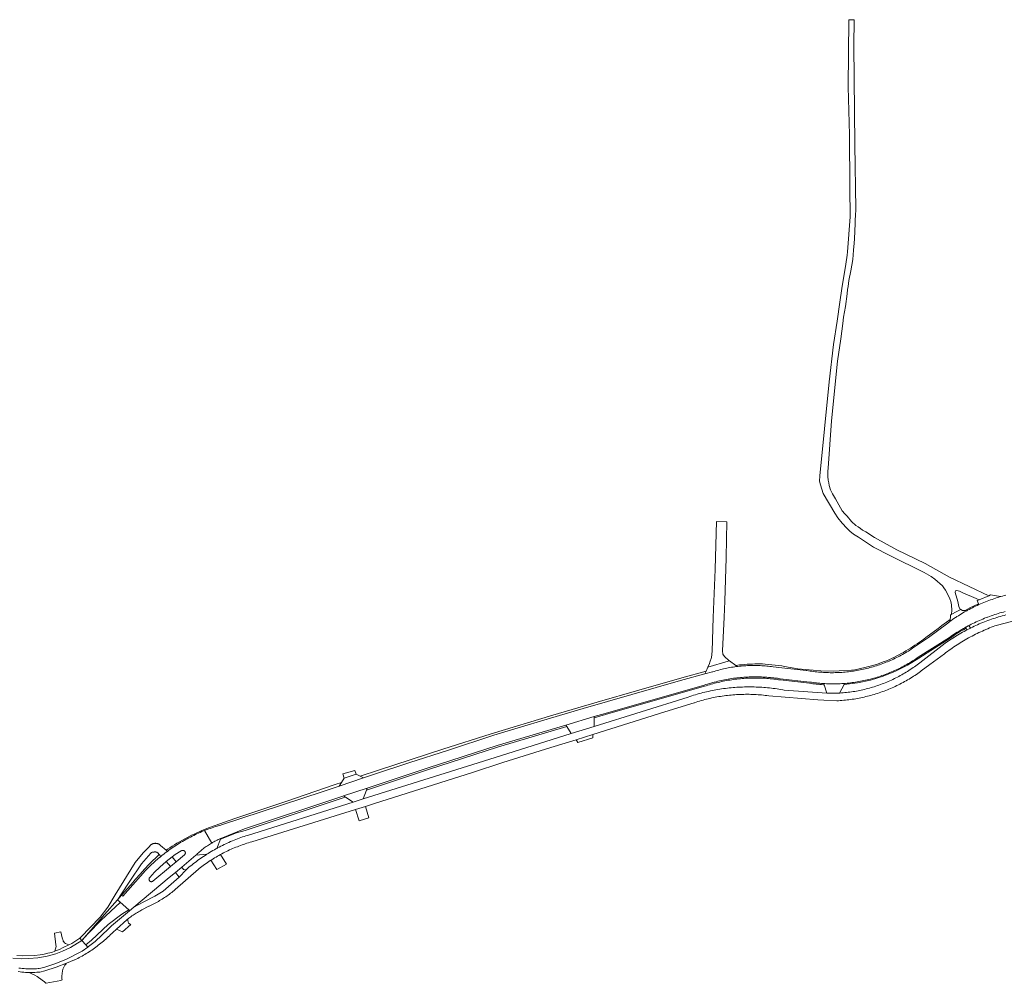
# Model space of a CAD drawing. Extents: x 146402 to 164798, y 455483 to 464134.
# Tile 540 of 575: x 163585 to 163992, y 458849 to 459247. Entities that reach past the tile are written whole.
import ezdxf

# ---------------------------------------------------------------- set-up
doc = ezdxf.new("R2010")
doc.units = 0
doc.header["$LTSCALE"] = 0.2
for name, color, linetype, lineweight in [('B-XX-VH-VERHARDING_ASFALT-GV', 252, 'CONTINUOUS', 18), ('B-XX-VH-VERHARDING_BETON-GV', 252, 'CONTINUOUS', 18), ('B-XX-VH-VERHARDING_BETONSTRAATSTEEN-GV', 252, 'CONTINUOUS', 18), ('B-XX-VH-VERHARDING_FUNDERING_ZAND-GV', 252, 'CONTINUOUS', 18), ('B-XX-VH-VERHARDING_GRASBETONSTEEN-GV', 252, 'CONTINUOUS', 18), ('B-XX-VH-VERHARDING_PUIN-GV', 252, 'CONTINUOUS', 18)]:
    doc.layers.add(name, color=color, linetype=linetype, lineweight=lineweight)

msp = doc.modelspace()

# ---------------------------------------------------------------- linework, layer by layer
at = {"layer": 'B-XX-VH-VERHARDING_ASFALT-GV'}
for points in [[(163993.095, 459009.101), (163992.378, 459008.913), (163991.662, 459008.718), (163990.949, 459008.515), (163990.927, 459008.508), (163990.239, 459008.304), (163989.53, 459008.085), (163988.824, 459007.859), (163988.12, 459007.625), (163987.419, 459007.384), (163986.721, 459007.135), (163986.025, 459006.879), (163985.332, 459006.615), (163984.642, 459006.343), (163983.955, 459006.065), (163983.272, 459005.778), (163982.591, 459005.485), (163981.918, 459005.186), (163981.913, 459005.184), (163981.239, 459004.876), (163980.568, 459004.56), (163979.9, 459004.238), (163979.236, 459003.908), (163978.576, 459003.571), (163977.919, 459003.227), (163977.266, 459002.876), (163976.903, 459002.676), (163976.617, 459002.517), (163975.972, 459002.152), (163975.33, 459001.78), (163974.693, 459001.401), (163974.06, 459001.015), (163973.431, 459000.623), (163972.807, 459000.223), (163972.466, 459000), (163972.186, 458999.817), (163971.571, 458999.404), (163970.959, 458998.985), (163970.352, 458998.559), (163969.903, 458998.237), (163969.75, 458998.126), (163969.153, 458997.687), (163969.033, 458997.598), (163961.035, 458991.605), (163954.532, 458987.128), (163953.951, 458986.747), (163953.365, 458986.373), (163952.775, 458986.005), (163952.181, 458985.644), (163951.582, 458985.291), (163950.98, 458984.944), (163950.374, 458984.604), (163949.764, 458984.271), (163949.15, 458983.945), (163948.532, 458983.626), (163947.911, 458983.314), (163947.286, 458983.01), (163946.658, 458982.712), (163946.026, 458982.422), (163945.391, 458982.139), (163944.753, 458981.864), (163944.112, 458981.596), (163943.467, 458981.335), (163942.82, 458981.082), (163942.17, 458980.836), (163941.517, 458980.598), (163940.861, 458980.367), (163940.203, 458980.144), (163939.542, 458979.928), (163938.879, 458979.72), (163938.213, 458979.52), (163937.545, 458979.327), (163936.875, 458979.142), (163936.203, 458978.965), (163935.529, 458978.795), (163934.853, 458978.633), (163934.175, 458978.479), (163933.496, 458978.333), (163932.814, 458978.195), (163932.132, 458978.065), (163931.448, 458977.942), (163930.762, 458977.827), (163930.075, 458977.72), (163929.387, 458977.622), (163928.698, 458977.53), (163928.008, 458977.447), (163927.317, 458977.372), (163926.625, 458977.305), (163925.932, 458977.246), (163925.239, 458977.195), (163924.545, 458977.152), (163923.851, 458977.116), (163923.157, 458977.089), (163922.462, 458977.07), (163921.767, 458977.059), (163921.072, 458977.055), (163920.377, 458977.06), (163919.682, 458977.073), (163918.987, 458977.094), (163918.292, 458977.122), (163917.598, 458977.159), (163916.905, 458977.204), (163916.211, 458977.256), (163915.519, 458977.317), (163914.827, 458977.386), (163914.136, 458977.462), (163913.446, 458977.547), (163912.758, 458977.639), (163912.07, 458977.74), (163911.383, 458977.848), (163910.698, 458977.964), (163910.502, 458977.999), (163900.462, 458979.022), (163896.792, 458979.451), (163896.134, 458979.544), (163895.474, 458979.63), (163894.814, 458979.707), (163894.153, 458979.777), (163893.491, 458979.838), (163892.828, 458979.892), (163892.165, 458979.938), (163891.501, 458979.975), (163890.836, 458980.005), (163890.172, 458980.027), (163889.507, 458980.04), (163888.842, 458980.046), (163888.177, 458980.044), (163887.512, 458980.033), (163886.848, 458980.015), (163886.183, 458979.989), (163885.519, 458979.954), (163884.856, 458979.912), (163884.193, 458979.862), (163883.53, 458979.804), (163882.869, 458979.737), (163882.208, 458979.663), (163881.924, 458979.628), (163881.548, 458979.581), (163880.889, 458979.491), (163880.232, 458979.393), (163879.575, 458979.287), (163878.92, 458979.174), (163878.267, 458979.052), (163877.614, 458978.922), (163876.964, 458978.785), (163876.315, 458978.64), (163875.668, 458978.487), (163875.023, 458978.326), (163874.379, 458978.158), (163873.738, 458977.982), (163873.099, 458977.798), (163872.463, 458977.606), (163871.828, 458977.407), (163871.785, 458977.393), (163868.544, 458976.524), (163858.459, 458973.822), (163818.228, 458962.237), (163804.677, 458958.279), (163789.939, 458953.814), (163781.284, 458951.204), (163762.029, 458944.939), (163746.551, 458939.924), (163731.001, 458934.799), (163727.39, 458933.586), (163717.223, 458930.169), (163710.287, 458927.838), (163668.54, 458914.148), (163668.27, 458914.07), (163667.551, 458913.858), (163666.834, 458913.637), (163666.119, 458913.409), (163665.407, 458913.174), (163664.698, 458912.931), (163663.991, 458912.68), (163663.286, 458912.422), (163662.585, 458912.156), (163661.886, 458911.883), (163661.528, 458911.738), (163664.541, 458906.617), (163664.905, 458906.829), (163665.354, 458907.082), (163665.808, 458907.327), (163666.265, 458907.565), (163666.726, 458907.796), (163667.19, 458908.02), (163667.658, 458908.237), (163668.129, 458908.446), (163668.263, 458908.5), (163678.06, 458912.474), (163718.749, 458925.976), (163719.106, 458926.094), (163728.884, 458929.327), (163754.047, 458937.648), (163782.578, 458946.896), (163811.033, 458955.373), (163822.797, 458958.878), (163827.271, 458960.211), (163868.266, 458971.899), (163868.96, 458972.127), (163869.657, 458972.348), (163870.356, 458972.56), (163871.058, 458972.766), (163871.761, 458972.963), (163872.467, 458973.153), (163873.175, 458973.335), (163873.885, 458973.509), (163874.596, 458973.676), (163875.31, 458973.834), (163876.025, 458973.985), (163876.741, 458974.128), (163877.459, 458974.263), (163878.179, 458974.391), (163878.9, 458974.51), (163879.622, 458974.622), (163880.346, 458974.725), (163881.07, 458974.821), (163881.796, 458974.909), (163882.522, 458974.988), (163883.249, 458975.06), (163883.977, 458975.124), (163884.706, 458975.18), (163885.435, 458975.228), (163886.165, 458975.268), (163886.895, 458975.3), (163887.626, 458975.324), (163888.356, 458975.34), (163889.087, 458975.348), (163889.818, 458975.348), (163890.549, 458975.34), (163891.279, 458975.324), (163892.01, 458975.3), (163892.74, 458975.268), (163893.47, 458975.228), (163894.199, 458975.18), (163894.927, 458975.124), (163895.655, 458975.06), (163896.383, 458974.988), (163897.109, 458974.908), (163897.835, 458974.82), (163898.559, 458974.724), (163899.118, 458974.645), (163899.718, 458974.571), (163911.937, 458973.191), (163912.634, 458973.085), (163913.332, 458972.988), (163914.031, 458972.898), (163914.731, 458972.816), (163915.432, 458972.742), (163916.134, 458972.677), (163916.836, 458972.619), (163917.539, 458972.569), (163917.734, 458972.556), (163918.243, 458972.527), (163918.947, 458972.493), (163919.651, 458972.467), (163920.356, 458972.449), (163921.061, 458972.439), (163921.766, 458972.437), (163922.47, 458972.443), (163923.175, 458972.457), (163923.88, 458972.479), (163924.584, 458972.509), (163925.288, 458972.547), (163925.991, 458972.593), (163926.471, 458972.629), (163926.694, 458972.647), (163927.396, 458972.709), (163928.097, 458972.778), (163928.798, 458972.856), (163929.497, 458972.942), (163930.196, 458973.036), (163930.894, 458973.138), (163931.59, 458973.247), (163932.285, 458973.365), (163932.979, 458973.49), (163933.671, 458973.623), (163934.361, 458973.764), (163935.05, 458973.913), (163935.737, 458974.07), (163936.423, 458974.234), (163937.106, 458974.407), (163937.788, 458974.587), (163938.467, 458974.774), (163939.144, 458974.97), (163939.819, 458975.173), (163940.492, 458975.383), (163941.162, 458975.602), (163941.83, 458975.828), (163942.495, 458976.061), (163943.157, 458976.302), (163943.817, 458976.551), (163944.473, 458976.807), (163945.127, 458977.07), (163945.778, 458977.341), (163946.426, 458977.62), (163947.07, 458977.905), (163947.711, 458978.198), (163948.349, 458978.498), (163948.983, 458978.805), (163949.614, 458979.12), (163950.241, 458979.442), (163950.865, 458979.77), (163951.484, 458980.106), (163952.1, 458980.449), (163952.712, 458980.799), (163953.32, 458981.155), (163953.924, 458981.519), (163954.524, 458981.889), (163955.119, 458982.267), (163955.71, 458982.65), (163956.297, 458983.041), (163956.838, 458983.41), (163969.817, 458991.671), (163970.431, 458992.1), (163971.05, 458992.523), (163971.673, 458992.94), (163972.301, 458993.35), (163972.933, 458993.752), (163973.569, 458994.149), (163974.209, 458994.538), (163974.854, 458994.92), (163975.503, 458995.296), (163976.155, 458995.665), (163976.45, 458995.828), (163976.812, 458996.026), (163977.472, 458996.381), (163977.812, 458996.56), (163978.136, 458996.729), (163978.804, 458997.069), (163979.475, 458997.402), (163980.15, 458997.728), (163980.828, 458998.047), (163981.51, 458998.359), (163982.195, 458998.663), (163982.883, 458998.96), (163983.574, 458999.25), (163984.268, 458999.532), (163984.966, 458999.807), (163985.471, 459000), (163985.666, 459000.075), (163986.369, 459000.334), (163987.075, 459000.587), (163987.783, 459000.832), (163988.494, 459001.069), (163989.207, 459001.299), (163989.923, 459001.521), (163990.641, 459001.735), (163991.362, 459001.942), (163992.084, 459002.141), (163992.809, 459002.332)], [(163584.459, 458853.434), (163585.221, 458853.331), (163585.984, 458853.245), (163586.75, 458853.175), (163587.516, 458853.122), (163588.284, 458853.085), (163588.944, 458853.068), (163589.052, 458853.066), (163589.82, 458853.063), (163590.589, 458853.076), (163591.356, 458853.107), (163592.123, 458853.154), (163592.885, 458853.217), (163593.372, 458853.266), (163595.441, 458853.74), (163600.143, 458855.24), (163604.5, 458856.877), (163607.824, 458858.289), (163607.907, 458858.329), (163608.51, 458858.627), (163609.11, 458858.931), (163609.706, 458859.243), (163610.298, 458859.562), (163610.887, 458859.887), (163611.471, 458860.22), (163612.052, 458860.56), (163612.628, 458860.906), (163613.2, 458861.26), (163613.768, 458861.62), (163614.332, 458861.987), (163614.891, 458862.36), (163615.446, 458862.74), (163615.996, 458863.127), (163616.542, 458863.521), (163617.083, 458863.92), (163617.619, 458864.326), (163618.15, 458864.739), (163618.676, 458865.158), (163619.198, 458865.583), (163619.714, 458866.014), (163620.225, 458866.451), (163620.73, 458866.894), (163621.231, 458867.344), (163621.726, 458867.799), (163622.216, 458868.26), (163622.7, 458868.727), (163623.178, 458869.2), (163623.651, 458869.678), (163625.186, 458871.056), (163629.386, 458874.824), (163629.711, 458875.088), (163629.792, 458875.153), (163630.218, 458875.489), (163630.649, 458875.817), (163631.084, 458876.14), (163631.525, 458876.456), (163631.969, 458876.766), (163632.419, 458877.069), (163632.873, 458877.365), (163633.331, 458877.654), (163633.793, 458877.937), (163634.26, 458878.213), (163634.73, 458878.482), (163635.205, 458878.744), (163635.683, 458878.999), (163638.478, 458880.473), (163638.66, 458880.555), (163639.211, 458880.81), (163639.759, 458881.073), (163640.304, 458881.343), (163640.845, 458881.619), (163641.382, 458881.903), (163641.915, 458882.194), (163642.445, 458882.492), (163642.97, 458882.797), (163643.492, 458883.109), (163644.009, 458883.427), (163644.522, 458883.753), (163645.031, 458884.085), (163645.535, 458884.424), (163646.035, 458884.769), (163646.53, 458885.121), (163647.021, 458885.48), (163647.507, 458885.845), (163647.988, 458886.216), (163648.464, 458886.593), (163648.935, 458886.977), (163649.401, 458887.367), (163659.008, 458895.78), (163659.373, 458896.071), (163659.926, 458896.503), (163660.483, 458896.928), (163661.045, 458897.347), (163661.612, 458897.759), (163662.184, 458898.165), (163662.76, 458898.565), (163663.341, 458898.958), (163663.926, 458899.344), (163664.171, 458899.503), (163664.516, 458899.723), (163665.109, 458900.096), (163665.707, 458900.462), (163666.31, 458900.821), (163666.916, 458901.174), (163667.526, 458901.519), (163668.14, 458901.857), (163668.19, 458901.884), (163668.758, 458902.188), (163669.38, 458902.512), (163670.005, 458902.83), (163670.634, 458903.139), (163671.266, 458903.442), (163671.902, 458903.738), (163672.541, 458904.026), (163673.184, 458904.307), (163673.829, 458904.58), (163674.478, 458904.847), (163675.13, 458905.105), (163675.784, 458905.357), (163676.442, 458905.6), (163677.102, 458905.837), (163677.764, 458906.065), (163678.43, 458906.287), (163679.098, 458906.5), (163679.768, 458906.706), (163680.44, 458906.904), (163681.115, 458907.095), (163724.056, 458920.483), (163728.097, 458921.742), (163731.826, 458922.905), (163772.447, 458935.726), (163784.984, 458939.882), (163804.838, 458946.086), (163815.295, 458949.353), (163822.252, 458951.527), (163851.995, 458960.821), (163864.16, 458964.622), (163864.241, 458964.649), (163864.947, 458964.877), (163865.655, 458965.098), (163866.365, 458965.312), (163867.077, 458965.517), (163867.792, 458965.715), (163868.509, 458965.906), (163869.228, 458966.088), (163869.949, 458966.263), (163870.671, 458966.43), (163871.396, 458966.589), (163872.122, 458966.74), (163872.849, 458966.884), (163873.578, 458967.019), (163874.309, 458967.147), (163875.041, 458967.267), (163875.774, 458967.379), (163876.508, 458967.483), (163877.244, 458967.579), (163877.98, 458967.667), (163878.717, 458967.748), (163879.455, 458967.82), (163880.194, 458967.884), (163880.934, 458967.941), (163881.674, 458967.989), (163882.414, 458968.029), (163883.155, 458968.062), (163883.896, 458968.086), (163884.638, 458968.102), (163885.379, 458968.111), (163886.121, 458968.111), (163886.863, 458968.104), (163887.604, 458968.088), (163888.345, 458968.065), (163889.086, 458968.033), (163889.827, 458967.993), (163890.567, 458967.946), (163891.307, 458967.89), (163892.045, 458967.827), (163892.784, 458967.755), (163893.521, 458967.676), (163894.258, 458967.588), (163894.993, 458967.493), (163915.254, 458965.855), (163917.798, 458965.649), (163923.138, 458965.439), (163923.854, 458965.476), (163924.569, 458965.521), (163925.284, 458965.574), (163925.999, 458965.635), (163926.712, 458965.704), (163927.425, 458965.781), (163928.137, 458965.866), (163928.848, 458965.959), (163929.558, 458966.059), (163930.266, 458966.168), (163930.974, 458966.284), (163931.68, 458966.409), (163932.384, 458966.541), (163933.087, 458966.681), (163933.789, 458966.829), (163934.489, 458966.985), (163935.187, 458967.149), (163935.883, 458967.32), (163936.577, 458967.499), (163937.269, 458967.686), (163937.959, 458967.881), (163938.647, 458968.083), (163939.332, 458968.293), (163940.016, 458968.51), (163940.696, 458968.736), (163941.374, 458968.968), (163942.05, 458969.209), (163942.723, 458969.457), (163943.392, 458969.712), (163944.06, 458969.975), (163944.723, 458970.245), (163945.385, 458970.523), (163946.042, 458970.808), (163946.697, 458971.1), (163947.348, 458971.399), (163947.996, 458971.706), (163948.641, 458972.02), (163949.282, 458972.341), (163949.919, 458972.67), (163950.553, 458973.005), (163951.183, 458973.348), (163951.808, 458973.697), (163952.431, 458974.054), (163953.049, 458974.417), (163953.662, 458974.787), (163954.272, 458975.164), (163954.878, 458975.548), (163955.479, 458975.939), (163956.076, 458976.336), (163956.668, 458976.74), (163957.256, 458977.15), (163957.839, 458977.567), (163958.101, 458977.758), (163961.651, 458980.402), (163967.685, 458984.897), (163968.321, 458985.379), (163968.961, 458985.854), (163969.606, 458986.324), (163970.256, 458986.786), (163970.91, 458987.242), (163971.569, 458987.692), (163972.233, 458988.135), (163972.9, 458988.571), (163973.573, 458989), (163974.249, 458989.423), (163974.93, 458989.839), (163975.615, 458990.248), (163976.304, 458990.65), (163976.996, 458991.045), (163977.693, 458991.433), (163978.394, 458991.815), (163979.098, 458992.189), (163979.806, 458992.556), (163980.518, 458992.916), (163981.234, 458993.269), (163981.952, 458993.614), (163982.675, 458993.953), (163983.4, 458994.284), (163984.129, 458994.608), (163984.308, 458994.685), (163984.861, 458994.924), (163985.597, 458995.233), (163986.335, 458995.535), (163987.076, 458995.83), (163987.821, 458996.117), (163988.568, 458996.396), (163989.109, 458996.593), (163995.975, 458998.405)], [(163993.095, 459000.922), (163992.345, 459000.727), (163991.596, 459000.523), (163990.85, 459000.312), (163990.105, 459000.094), (163989.798, 459000), (163989.363, 458999.867), (163988.624, 458999.633), (163987.886, 458999.392), (163987.152, 458999.143), (163986.42, 458998.886), (163985.69, 458998.622), (163984.964, 458998.35), (163984.24, 458998.071), (163983.519, 458997.784), (163982.801, 458997.49), (163982.087, 458997.188), (163981.375, 458996.879), (163980.667, 458996.563), (163979.962, 458996.24), (163979.26, 458995.909), (163978.562, 458995.571), (163978.424, 458995.504), (163977.867, 458995.226), (163977.176, 458994.874), (163977.011, 458994.788), (163976.488, 458994.514), (163975.804, 458994.148), (163975.125, 458993.774), (163974.448, 458993.394), (163973.776, 458993.006), (163973.108, 458992.612), (163972.444, 458992.211), (163971.785, 458991.803), (163971.129, 458991.388), (163970.478, 458990.966), (163969.831, 458990.538), (163969.189, 458990.103), (163968.551, 458989.662), (163967.918, 458989.214), (163957.485, 458981.178), (163956.938, 458980.756), (163956.386, 458980.34), (163955.829, 458979.93), (163955.268, 458979.527), (163954.702, 458979.131), (163954.131, 458978.741), (163953.556, 458978.357), (163952.977, 458977.981), (163952.393, 458977.611), (163951.805, 458977.247), (163951.213, 458976.891), (163950.617, 458976.542), (163950.016, 458976.199), (163949.412, 458975.864), (163948.804, 458975.535), (163948.192, 458975.214), (163947.577, 458974.899), (163946.958, 458974.592), (163946.335, 458974.292), (163945.709, 458973.999), (163945.08, 458973.714), (163944.447, 458973.436), (163943.812, 458973.165), (163943.173, 458972.901), (163942.531, 458972.645), (163941.886, 458972.396), (163941.238, 458972.155), (163940.588, 458971.922), (163939.935, 458971.696), (163939.279, 458971.477), (163938.621, 458971.266), (163937.96, 458971.063), (163937.298, 458970.867), (163936.633, 458970.679), (163935.965, 458970.499), (163935.296, 458970.326), (163934.625, 458970.162), (163933.952, 458970.005), (163933.277, 458969.856), (163932.601, 458969.714), (163931.922, 458969.581), (163931.243, 458969.455), (163930.562, 458969.337), (163929.88, 458969.227), (163929.196, 458969.125), (163928.511, 458969.031), (163927.826, 458968.945), (163927.139, 458968.867), (163926.451, 458968.797), (163925.763, 458968.734), (163925.074, 458968.68), (163924.385, 458968.634), (163924.309, 458968.629), (163924.202, 458968.623), (163919.103, 458968.619), (163919.057, 458968.622), (163901.307, 458969.864), (163900.779, 458969.96), (163899.998, 458970.095), (163899.215, 458970.223), (163898.43, 458970.342), (163897.645, 458970.454), (163896.859, 458970.558), (163896.071, 458970.653), (163895.283, 458970.741), (163894.494, 458970.821), (163893.703, 458970.893), (163892.913, 458970.957), (163892.122, 458971.012), (163891.33, 458971.06), (163890.538, 458971.1), (163889.745, 458971.132), (163888.952, 458971.156), (163888.159, 458971.172), (163887.366, 458971.18), (163886.572, 458971.18), (163885.779, 458971.172), (163884.986, 458971.156), (163884.193, 458971.132), (163883.4, 458971.1), (163882.608, 458971.06), (163881.816, 458971.012), (163881.025, 458970.956), (163880.234, 458970.892), (163879.444, 458970.82), (163878.655, 458970.74), (163877.867, 458970.652), (163877.079, 458970.557), (163876.293, 458970.453), (163875.508, 458970.341), (163874.723, 458970.222), (163873.94, 458970.094), (163873.159, 458969.959), (163872.378, 458969.816), (163871.6, 458969.665), (163870.823, 458969.506), (163870.047, 458969.339), (163869.273, 458969.164), (163868.501, 458968.982), (163867.731, 458968.792), (163866.963, 458968.594), (163866.197, 458968.388), (163865.433, 458968.175), (163864.671, 458967.954), (163863.911, 458967.725), (163863.154, 458967.489), (163862.399, 458967.245), (163861.647, 458966.993), (163822.797, 458954.836), (163813.255, 458951.849), (163784.037, 458942.706), (163727.255, 458924.853), (163723.034, 458923.526), (163679.304, 458909.777), (163678.714, 458909.589), (163677.998, 458909.353), (163677.284, 458909.11), (163676.574, 458908.859), (163675.866, 458908.6), (163675.16, 458908.334), (163674.458, 458908.061), (163673.758, 458907.78), (163673.062, 458907.492), (163672.369, 458907.196), (163671.678, 458906.893), (163670.991, 458906.583), (163670.308, 458906.265), (163669.628, 458905.94), (163668.951, 458905.608), (163668.278, 458905.269), (163667.608, 458904.923), (163666.942, 458904.569), (163666.645, 458904.408), (163666.28, 458904.209), (163665.622, 458903.841), (163664.968, 458903.467), (163664.318, 458903.085), (163663.672, 458902.697), (163663.03, 458902.302), (163662.505, 458901.972), (163662.392, 458901.9), (163661.758, 458901.492), (163661.13, 458901.076), (163660.505, 458900.655), (163659.885, 458900.226), (163659.269, 458899.791), (163658.658, 458899.349), (163658.052, 458898.901), (163657.451, 458898.447), (163656.854, 458897.986), (163656.263, 458897.519), (163655.676, 458897.045), (163655.095, 458896.566), (163654.518, 458896.08), (163653.947, 458895.588), (163653.929, 458895.569), (163651.057, 458892.51), (163651.034, 458892.486), (163644.477, 458886.688), (163641.015, 458884.583), (163636.438, 458882.346), (163632.262, 458880.087), (163630.531, 458878.641), (163623.049, 458872.394), (163621.85, 458871.169), (163616.336, 458865.919), (163613.606, 458863.762), (163613.323, 458863.567), (163610.935, 458861.921), (163604.242, 458858.472), (163599.639, 458856.654), (163595.045, 458855.188), (163593.129, 458854.749), (163592.748, 458854.711), (163592.015, 458854.65), (163591.281, 458854.605), (163590.546, 458854.576), (163589.81, 458854.563), (163589.074, 458854.566), (163588.339, 458854.584), (163587.604, 458854.619), (163586.87, 458854.67), (163586.137, 458854.737), (163585.406, 458854.82), (163584.676, 458854.918)], [(163582.295, 458859.056), (163585.687, 458858.767), (163588.824, 458858.835), (163592.544, 458859.093), (163596.484, 458859.792), (163599.996, 458860.786), (163602.839, 458861.923), (163606.091, 458863.444), (163610.82, 458866.343), (163609.944, 458867.329), (163606.659, 458865.018), (163605.464, 458864.489), (163603.14, 458863.46), (163601.62, 458862.62), (163599.84, 458862.02), (163599.678, 458861.953), (163598.34, 458861.4), (163596.76, 458861.1), (163595.18, 458860.7), (163593.52, 458860.42), (163591.2, 458860.14), (163586.16, 458859.94), (163583.88, 458860.08)], [(163584.676, 458854.918), (163585.406, 458854.82), (163586.137, 458854.737), (163586.87, 458854.67), (163587.604, 458854.619), (163588.339, 458854.584), (163589.074, 458854.566), (163589.81, 458854.563), (163590.546, 458854.576), (163591.281, 458854.605), (163592.015, 458854.65), (163592.748, 458854.711), (163593.129, 458854.749), (163595.045, 458855.188), (163599.639, 458856.654), (163604.242, 458858.472), (163610.935, 458861.921), (163613.323, 458863.567), (163612.406, 458864.584), (163610.82, 458866.343), (163606.091, 458863.444), (163602.839, 458861.923), (163599.996, 458860.786), (163596.484, 458859.792), (163592.544, 458859.093), (163588.824, 458858.835), (163585.687, 458858.767), (163582.295, 458859.056)]]:
    msp.add_lwpolyline(points, dxfattribs=at)
for points in [[(163609.944, 458867.329), (163610.82, 458866.343), (163620.208, 458877.062), (163625.602, 458883.144), (163625.715, 458883.272), (163626.99, 458885.234), (163630.692, 458890.812), (163635.512, 458898.001), (163639.38, 458902.45), (163639.638, 458902.668), (163639.851, 458902.781), (163640.102, 458902.829), (163640.558, 458902.855), (163640.67, 458902.889), (163640.784, 458902.914), (163640.899, 458902.932), (163641.015, 458902.942), (163641.132, 458902.944), (163641.249, 458902.938), (163641.365, 458902.923), (163641.479, 458902.901), (163641.592, 458902.872), (163641.703, 458902.834), (163641.811, 458902.789), (163641.915, 458902.737), (163642.016, 458902.677), (163642.112, 458902.611), (163642.203, 458902.539), (163642.249, 458902.499), (163642.832, 458901.85), (163643.502, 458901.105), (163644.093, 458901.58), (163644.689, 458902.048), (163645.29, 458902.51), (163645.896, 458902.966), (163646.184, 458903.179), (163645.685, 458903.609), (163643.367, 458905.607), (163643.255, 458905.714), (163643.138, 458905.815), (163643.016, 458905.91), (163642.889, 458905.999), (163642.757, 458906.081), (163642.622, 458906.155), (163642.483, 458906.223), (163642.34, 458906.284), (163642.195, 458906.337), (163642.047, 458906.383), (163641.897, 458906.42), (163641.745, 458906.451), (163641.592, 458906.473), (163641.438, 458906.487), (163641.283, 458906.493), (163641.128, 458906.491), (163640.974, 458906.482), (163640.82, 458906.464), (163640.668, 458906.438), (163640.516, 458906.405), (163640.367, 458906.364), (163640.22, 458906.315), (163640.076, 458906.258), (163639.935, 458906.194), (163639.798, 458906.123), (163639.664, 458906.045), (163639.534, 458905.961), (163639.409, 458905.869), (163639.289, 458905.771), (163639.175, 458905.668), (163639.065, 458905.558), (163638.962, 458905.443), (163638.864, 458905.323), (163638.773, 458905.198), (163638.689, 458905.068), (163638.64, 458904.986), (163636.207, 458902.575), (163632.896, 458898.495), (163624.566, 458885.231), (163621.502, 458880.102), (163618.38, 458876.023), (163610.224, 458867.526)], [(163647.514, 458896.963), (163649.818, 458898.862), (163648.123, 458900.973), (163645.704, 458898.994)], [(163649.506, 458894.493), (163651.057, 458892.51), (163653.929, 458895.569), (163652.893, 458895.732), (163652.134, 458896.693)], [(163626.67, 458882.168), (163625.602, 458883.144), (163620.208, 458877.062), (163610.82, 458866.343), (163613.455, 458869.16), (163618.756, 458874.682), (163626.597, 458881.995)], [(163610.82, 458866.343), (163612.406, 458864.584), (163614.772, 458866.498), (163621.742, 458872.866), (163627.317, 458877.225), (163630.181, 458878.961), (163626.67, 458882.168), (163626.597, 458881.995), (163618.756, 458874.682), (163613.455, 458869.16)], [(163612.406, 458864.584), (163613.323, 458863.567), (163613.606, 458863.762), (163616.336, 458865.919), (163621.85, 458871.169), (163623.049, 458872.394), (163630.531, 458878.641), (163630.181, 458878.961), (163627.317, 458877.225), (163621.742, 458872.866), (163614.772, 458866.498)]]:
    msp.add_lwpolyline(points, close=True, dxfattribs=at)
at = {"layer": 'B-XX-VH-VERHARDING_BETON-GV'}
for points in [[(163648.123, 458900.973), (163649.818, 458898.862), (163653.29, 458901.754), (163653.35, 458901.814), (163653.409, 458901.885), (163653.462, 458901.961), (163653.508, 458902.041), (163653.547, 458902.124), (163653.578, 458902.211), (163653.602, 458902.3), (163653.618, 458902.391), (163653.626, 458902.483), (163653.627, 458902.575), (163653.619, 458902.667), (163653.603, 458902.758), (163653.58, 458902.847), (163653.549, 458902.933), (163653.51, 458903.017), (163653.464, 458903.097), (163653.412, 458903.173), (163653.353, 458903.244), (163653.288, 458903.31), (163653.218, 458903.37), (163653.143, 458903.423), (163653.063, 458903.47), (163652.98, 458903.51), (163652.894, 458903.542), (163652.805, 458903.567), (163652.714, 458903.584), (163652.623, 458903.593), (163652.53, 458903.594), (163652.438, 458903.587), (163652.348, 458903.572), (163652.258, 458903.55), (163652.171, 458903.519), (163652.087, 458903.482), (163652.006, 458903.437), (163651.93, 458903.385), (163649.382, 458901.862)], [(163647.514, 458896.963), (163645.704, 458898.994), (163643.061, 458896.683), (163640.906, 458894.561), (163638.867, 458892.341), (163638.821, 458892.291), (163638.766, 458892.22), (163638.718, 458892.144), (163638.676, 458892.064), (163638.642, 458891.981), (163638.615, 458891.895), (163638.596, 458891.807), (163638.584, 458891.718), (163638.581, 458891.628), (163638.586, 458891.538), (163638.599, 458891.449), (163638.619, 458891.361), (163638.647, 458891.276), (163638.683, 458891.193), (163638.726, 458891.114), (163638.776, 458891.039), (163638.832, 458890.969), (163638.894, 458890.904), (163638.962, 458890.845), (163639.035, 458890.792), (163639.112, 458890.746), (163639.193, 458890.706), (163639.277, 458890.674), (163639.363, 458890.65), (163639.452, 458890.634), (163639.541, 458890.625), (163639.631, 458890.624), (163639.721, 458890.632), (163639.81, 458890.647), (163639.897, 458890.67), (163639.981, 458890.701), (163640.063, 458890.739), (163640.141, 458890.784), (163640.214, 458890.836)]]:
    msp.add_lwpolyline(points, close=True, dxfattribs=at)
at = {"layer": 'B-XX-VH-VERHARDING_BETONSTRAATSTEEN-GV'}
for points in [[(163930.1, 459034.32), (163932.1, 459033.12), (163935.91, 459030.608), (163938.38, 459028.98), (163945.1, 459025.52), (163959.24, 459018.42), (163962.12, 459016.84), (163963.72, 459015.74), (163966.82, 459012.98), (163967.42, 459012.08), (163968.06, 459011.24), (163969.38, 459008.82), (163969.9, 459007.58), (163970.3, 459006.48), (163970.62, 459005.18), (163970.76, 459002.74), (163970.564, 459001.409), (163970.514, 459001.065), (163972.766, 459002.397), (163974.495, 459003.176), (163974.485, 459003.181), (163974.041, 459003.52), (163973.68, 459004.42), (163973.24, 459006.5), (163972.58, 459008.78), (163972.24, 459009.72), (163972.08, 459010.4), (163972.28, 459010.94), (163972.8, 459011.02), (163973.84, 459010.8), (163975.28, 459010.1), (163980.86, 459007.72), (163981.597, 459007.383), (163982.04, 459007.181), (163986.005, 459008.883), (163969.76, 459016.62), (163959.66, 459022.26), (163947.96, 459027.82), (163938.68, 459033), (163935.16, 459035.24), (163933.84, 459036.02), (163932.913, 459036.664), (163931.94, 459037.34), (163930.96, 459037.96), (163929.28, 459039.54), (163927.38, 459041.74), (163926.4, 459042.74), (163925.42, 459044.02), (163922.66, 459048.96), (163921.4, 459051.04), (163920.58, 459052.66), (163920, 459054.48), (163919.82, 459055.5), (163919.52, 459056.7), (163919.46, 459058.24), (163919.46, 459060.32), (163919.558, 459061.692), (163920.96, 459081.22), (163923.5, 459105.92), (163924.8, 459115.06), (163925.64, 459121.5), (163925.92, 459124.02), (163926.7, 459128.48), (163927.38, 459133.68), (163927.637, 459135.473), (163927.818, 459136.735), (163928.18, 459139.26), (163928.94, 459143.26), (163929.72, 459147.96), (163930.04, 459151.82), (163930.36, 459154.68), (163930.48, 459156.46), (163930.56, 459159.68), (163930.72, 459162.84), (163930.74, 459164.4), (163930.9, 459165.98), (163931.02, 459168.74), (163930.54, 459195.52), (163930.24, 459236.4), (163930.372, 459247.067), (163928.159, 459247.068), (163927.9, 459219.32), (163928.34, 459199.4), (163928.6, 459177.56), (163928.62, 459165.62), (163927.518, 459151.043), (163927.42, 459149.74), (163926.86, 459145.92), (163925.249, 459135.884), (163924.34, 459130.22), (163923.26, 459122.38), (163921.84, 459112.74), (163920.02, 459097.38), (163916.08, 459058.4), (163915.98, 459056.28), (163916.364, 459054.797), (163917.529, 459051.202), (163922.32, 459042.96), (163923.56, 459041.04), (163925.36, 459038.92), (163927.26, 459036.84), (163928.56, 459035.64)], [(163981.76, 459005.569), (163981.918, 459005.186), (163982.591, 459005.485), (163983.272, 459005.778), (163983.955, 459006.065), (163984.642, 459006.343), (163985.332, 459006.615), (163986.025, 459006.879), (163986.721, 459007.135), (163987.419, 459007.384), (163988.12, 459007.625), (163988.824, 459007.859), (163989.53, 459008.085), (163990.239, 459008.304), (163990.927, 459008.508), (163986.706, 459009.184), (163986.005, 459008.883), (163982.04, 459007.181), (163981.238, 459006.837)], [(163976.903, 459002.676), (163976.065, 459002.73), (163975.589, 459002.76), (163975.16, 459002.834), (163974.495, 459003.176), (163972.766, 459002.397), (163970.514, 459001.065), (163970.24, 459000.903), (163970.126, 459000), (163969.998, 458998.985), (163969.903, 458998.237), (163970.352, 458998.559), (163970.959, 458998.985), (163971.571, 458999.404), (163972.186, 458999.817), (163972.466, 459000), (163972.807, 459000.223), (163973.431, 459000.623), (163974.06, 459001.015), (163974.693, 459001.401), (163975.33, 459001.78), (163975.972, 459002.152), (163976.617, 459002.517)], [(163976.45, 458995.828), (163976.64, 458995.476), (163977.011, 458994.788), (163977.176, 458994.874), (163977.867, 458995.226), (163978.424, 458995.504), (163977.812, 458996.56), (163977.472, 458996.381), (163976.812, 458996.026)], [(163917.734, 458972.556), (163917.906, 458972.043), (163919.057, 458968.622), (163919.103, 458968.619), (163924.202, 458968.623), (163924.309, 458968.629), (163926.245, 458972.21), (163926.471, 458972.629), (163925.991, 458972.593), (163925.288, 458972.547), (163924.584, 458972.509), (163923.88, 458972.479), (163923.175, 458972.457), (163922.47, 458972.443), (163921.766, 458972.437), (163921.061, 458972.439), (163920.356, 458972.449), (163919.651, 458972.467), (163918.947, 458972.493), (163918.243, 458972.527)], [(163811.421, 458954.758), (163813.255, 458951.849), (163822.797, 458954.836), (163822.797, 458958.356), (163822.797, 458958.878), (163811.033, 458955.373)], [(163815.557, 458948.926), (163816.047, 458948.139), (163822.255, 458950.102), (163822.255, 458951.032), (163822.252, 458951.527), (163815.295, 458949.353)], [(163717.223, 458930.169), (163727.39, 458933.586), (163726.015, 458934.249), (163724.302, 458935.076), (163724.296, 458935.096), (163719.301, 458933.484), (163719.331, 458933.385), (163718.194, 458931.651)], [(163718.766, 458935.255), (163719.301, 458933.484), (163724.296, 458935.096), (163723.81, 458936.596)], [(163719.855, 458925.604), (163723.034, 458923.526), (163727.255, 458924.853), (163728.579, 458928.489), (163728.884, 458929.327), (163719.106, 458926.094)], [(163725.503, 458915.758), (163729.504, 458917.096), (163728.097, 458921.742), (163724.056, 458920.483)], [(163626.67, 458882.168), (163630.181, 458878.961), (163630.531, 458878.641), (163632.262, 458880.087), (163646.908, 458892.317), (163649.506, 458894.493), (163652.134, 458896.693), (163658.009, 458901.612), (163658.167, 458901.744), (163658.322, 458901.894), (163658.696, 458902.249), (163659.075, 458902.599), (163659.46, 458902.942), (163659.85, 458903.279), (163660.245, 458903.61), (163660.645, 458903.935), (163661.05, 458904.254), (163661.46, 458904.566), (163661.875, 458904.872), (163662.294, 458905.172), (163662.719, 458905.465), (163663.147, 458905.751), (163663.58, 458906.031), (163664.018, 458906.304), (163664.459, 458906.57), (163664.541, 458906.617), (163661.528, 458911.738), (163661.191, 458911.602), (163660.498, 458911.314), (163659.809, 458911.019), (163659.122, 458910.716), (163658.439, 458910.406), (163657.76, 458910.088), (163657.084, 458909.764), (163656.411, 458909.432), (163655.742, 458909.093), (163655.076, 458908.747), (163654.414, 458908.394), (163653.756, 458908.034), (163653.102, 458907.667), (163652.452, 458907.293), (163651.806, 458906.912), (163651.164, 458906.524), (163650.526, 458906.129), (163649.892, 458905.728), (163649.263, 458905.319), (163648.638, 458904.905), (163648.018, 458904.483), (163647.402, 458904.055), (163646.791, 458903.62), (163646.184, 458903.179), (163645.896, 458902.966), (163645.29, 458902.51), (163644.689, 458902.048), (163644.093, 458901.58), (163643.502, 458901.105), (163643.147, 458900.814), (163642.571, 458900.335), (163641.999, 458899.849), (163641.434, 458899.358), (163640.873, 458898.86), (163640.318, 458898.356), (163639.768, 458897.847), (163639.224, 458897.332), (163638.685, 458896.81), (163638.152, 458896.284), (163637.625, 458895.751), (163637.103, 458895.213), (163627.732, 458884.68), (163627.251, 458885.039), (163625.715, 458883.272), (163625.602, 458883.144)], [(163658.009, 458901.612), (163662.505, 458901.972), (163663.03, 458902.302), (163663.672, 458902.697), (163664.318, 458903.085), (163664.968, 458903.467), (163665.622, 458903.841), (163666.28, 458904.209), (163666.645, 458904.408), (163668.168, 458908.26), (163668.263, 458908.5), (163668.129, 458908.446), (163667.658, 458908.237), (163667.19, 458908.02), (163666.726, 458907.796), (163666.265, 458907.565), (163665.808, 458907.327), (163665.354, 458907.082), (163664.905, 458906.829), (163664.541, 458906.617), (163664.459, 458906.57), (163664.018, 458906.304), (163663.58, 458906.031), (163663.147, 458905.751), (163662.719, 458905.465), (163662.294, 458905.172), (163661.875, 458904.872), (163661.46, 458904.566), (163661.05, 458904.254), (163660.645, 458903.935), (163660.245, 458903.61), (163659.85, 458903.279), (163659.46, 458902.942), (163659.075, 458902.599), (163658.696, 458902.249), (163658.322, 458901.894), (163658.167, 458901.744)], [(163647.514, 458896.963), (163640.214, 458890.836), (163640.141, 458890.784), (163640.063, 458890.739), (163639.981, 458890.701), (163639.897, 458890.67), (163639.81, 458890.647), (163639.721, 458890.632), (163639.631, 458890.624), (163639.541, 458890.625), (163639.452, 458890.634), (163639.363, 458890.65), (163639.277, 458890.674), (163639.193, 458890.706), (163639.112, 458890.746), (163639.035, 458890.792), (163638.962, 458890.845), (163638.894, 458890.904), (163638.832, 458890.969), (163638.776, 458891.039), (163638.726, 458891.114), (163638.683, 458891.193), (163638.647, 458891.276), (163638.619, 458891.361), (163638.599, 458891.449), (163638.586, 458891.538), (163638.581, 458891.628), (163638.584, 458891.718), (163638.596, 458891.807), (163638.615, 458891.895), (163638.642, 458891.981), (163638.676, 458892.064), (163638.718, 458892.144), (163638.766, 458892.22), (163638.821, 458892.291), (163638.867, 458892.341), (163640.906, 458894.561), (163643.061, 458896.683), (163645.704, 458898.994), (163648.123, 458900.973), (163649.382, 458901.862), (163651.93, 458903.385), (163652.006, 458903.437), (163652.087, 458903.482), (163652.171, 458903.519), (163652.258, 458903.55), (163652.348, 458903.572), (163652.438, 458903.587), (163652.53, 458903.594), (163652.623, 458903.593), (163652.714, 458903.584), (163652.805, 458903.567), (163652.894, 458903.542), (163652.98, 458903.51), (163653.063, 458903.47), (163653.143, 458903.423), (163653.218, 458903.37), (163653.288, 458903.31), (163653.353, 458903.244), (163653.412, 458903.173), (163653.464, 458903.097), (163653.51, 458903.017), (163653.549, 458902.933), (163653.58, 458902.847), (163653.603, 458902.758), (163653.619, 458902.667), (163653.627, 458902.575), (163653.626, 458902.483), (163653.618, 458902.391), (163653.602, 458902.3), (163653.578, 458902.211), (163653.547, 458902.124), (163653.508, 458902.041), (163653.462, 458901.961), (163653.409, 458901.885), (163653.35, 458901.814), (163653.29, 458901.754), (163649.818, 458898.862)], [(163664.171, 458899.503), (163666.592, 458895.648), (163670.643, 458897.933), (163668.19, 458901.884), (163668.14, 458901.857), (163667.526, 458901.519), (163666.916, 458901.174), (163666.31, 458900.821), (163665.707, 458900.462), (163665.109, 458900.096), (163664.516, 458899.723)], [(163625.186, 458871.056), (163627.662, 458869.94), (163631.049, 458872.94), (163631.043, 458872.944), (163630.815, 458873.088), (163630.116, 458873.531), (163629.711, 458875.088), (163629.386, 458874.824)], [(163599.538, 458869.366), (163600.08, 458864.553), (163600.206, 458863.766), (163599.678, 458861.953), (163599.84, 458862.02), (163601.62, 458862.62), (163603.14, 458863.46), (163605.464, 458864.489), (163604.006, 458865.057), (163603.604, 458865.309), (163603.309, 458865.72), (163603.137, 458866.047), (163603.05, 458866.321), (163602.678, 458867.369), (163602.073, 458869.892)], [(163588.944, 458853.068), (163590.34, 458852.32), (163591.36, 458851.96), (163592.28, 458851.42), (163594.44, 458849.96), (163595.4, 458849.2), (163595.962, 458848.627), (163595.975, 458848.613), (163602.139, 458849.734), (163602.716, 458850.01), (163602.58, 458850.52), (163602.56, 458851.36), (163602.64, 458852.78), (163602.94, 458854.42), (163603.7, 458856.06), (163604.26, 458856.7), (163604.5, 458856.877), (163600.143, 458855.24), (163595.441, 458853.74), (163593.372, 458853.266), (163592.885, 458853.217), (163592.123, 458853.154), (163591.356, 458853.107), (163590.589, 458853.076), (163589.82, 458853.063), (163589.052, 458853.066)]]:
    msp.add_lwpolyline(points, close=True, dxfattribs=at)
at = {"layer": 'B-XX-VH-VERHARDING_FUNDERING_ZAND-GV'}
msp.add_lwpolyline([(163878.717, 458981.937), (163878.448, 458982.131), (163876.623, 458983.68), (163876.049, 458984.735), (163875.909, 458986.057), (163876.492, 459000), (163876.799, 459006.696), (163877.417, 459024.566), (163877.519, 459032.322), (163877.613, 459039.381), (163873.314, 459039.622), (163873.096, 459029.725), (163872.89, 459019.758), (163872.029, 458999.829), (163871.536, 458985.944), (163871.239, 458983.324), (163870.641, 458981.359), (163870.483, 458980.838), (163869.83, 458979.385), (163878.135, 458981.849)], close=True, dxfattribs=at)
at = {"layer": 'B-XX-VH-VERHARDING_GRASBETONSTEEN-GV'}
for points in [[(163976.065, 459002.73), (163976.903, 459002.676), (163977.266, 459002.876), (163977.919, 459003.227), (163978.576, 459003.571), (163979.236, 459003.908), (163979.9, 459004.238), (163980.568, 459004.56), (163981.239, 459004.876), (163981.913, 459005.184), (163981.918, 459005.186), (163981.76, 459005.569), (163978.242, 459003.905), (163977.231, 459003.37), (163976.228, 459002.822)], [(163881.332, 458980.054), (163881.924, 458979.628), (163882.208, 458979.663), (163882.869, 458979.737), (163883.53, 458979.804), (163884.193, 458979.862), (163884.856, 458979.912), (163885.519, 458979.954), (163886.183, 458979.989), (163886.848, 458980.015), (163887.512, 458980.033), (163888.177, 458980.044), (163888.842, 458980.046), (163889.507, 458980.04), (163890.172, 458980.027), (163890.836, 458980.005), (163891.501, 458979.975), (163892.165, 458979.938), (163892.828, 458979.892), (163893.491, 458979.838), (163894.153, 458979.777), (163894.814, 458979.707), (163895.474, 458979.63), (163896.134, 458979.544), (163896.792, 458979.451), (163900.462, 458979.022), (163910.502, 458977.999), (163910.698, 458977.964), (163911.383, 458977.848), (163912.07, 458977.74), (163912.758, 458977.639), (163913.446, 458977.547), (163914.136, 458977.462), (163914.827, 458977.386), (163915.519, 458977.317), (163916.211, 458977.256), (163916.905, 458977.204), (163917.598, 458977.159), (163918.292, 458977.122), (163918.987, 458977.094), (163919.682, 458977.073), (163920.377, 458977.06), (163921.072, 458977.055), (163921.767, 458977.059), (163922.462, 458977.07), (163923.157, 458977.089), (163923.851, 458977.116), (163924.545, 458977.152), (163925.239, 458977.195), (163925.932, 458977.246), (163926.625, 458977.305), (163927.317, 458977.372), (163928.008, 458977.447), (163928.698, 458977.53), (163929.387, 458977.622), (163930.075, 458977.72), (163930.762, 458977.827), (163931.448, 458977.942), (163932.132, 458978.065), (163932.814, 458978.195), (163933.496, 458978.333), (163934.175, 458978.479), (163934.853, 458978.633), (163935.529, 458978.795), (163936.203, 458978.965), (163936.875, 458979.142), (163937.545, 458979.327), (163938.213, 458979.52), (163938.879, 458979.72), (163939.542, 458979.928), (163940.203, 458980.144), (163940.861, 458980.367), (163941.517, 458980.598), (163942.17, 458980.836), (163942.82, 458981.082), (163943.467, 458981.335), (163944.112, 458981.596), (163944.753, 458981.864), (163945.391, 458982.139), (163946.026, 458982.422), (163946.658, 458982.712), (163947.286, 458983.01), (163947.911, 458983.314), (163948.532, 458983.626), (163949.15, 458983.945), (163949.764, 458984.271), (163950.374, 458984.604), (163950.98, 458984.944), (163951.582, 458985.291), (163952.181, 458985.644), (163952.775, 458986.005), (163953.365, 458986.373), (163953.951, 458986.747), (163954.532, 458987.128), (163961.035, 458991.605), (163969.033, 458997.598), (163969.153, 458997.687), (163969.75, 458998.126), (163969.903, 458998.237), (163969.998, 458998.985), (163969.429, 458998.598), (163968.492, 458997.942), (163967.565, 458997.273), (163966.646, 458996.591), (163965.738, 458995.896), (163965.041, 458995.349), (163960.005, 458991.62), (163959.116, 458990.946), (163958.217, 458990.285), (163957.309, 458989.637), (163956.392, 458989.001), (163955.466, 458988.379), (163954.531, 458987.77), (163953.588, 458987.174), (163952.637, 458986.592), (163951.677, 458986.023), (163950.709, 458985.468), (163949.734, 458984.927), (163948.751, 458984.4), (163947.761, 458983.887), (163946.764, 458983.388), (163945.76, 458982.903), (163944.749, 458982.432), (163944.698, 458982.409), (163943.69, 458982.008), (163942.677, 458981.621), (163941.657, 458981.25), (163940.633, 458980.893), (163940.211, 458980.754), (163939.92, 458980.64), (163937.44, 458979.84), (163934.78, 458979.14), (163930.58, 458978.26), (163929.28, 458978.1), (163924.08, 458977.8), (163921.64, 458977.72), (163916.52, 458977.86), (163907.08, 458978.7), (163901.46, 458979.64), (163900.414, 458979.881), (163893.474, 458980.63), (163892.419, 458980.664), (163891.365, 458980.681), (163890.31, 458980.683), (163889.255, 458980.669), (163888.2, 458980.639), (163887.146, 458980.592), (163886.093, 458980.53), (163885.041, 458980.452), (163883.99, 458980.358), (163882.941, 458980.248)], [(163976.64, 458995.476), (163976.45, 458995.828), (163976.155, 458995.665), (163975.503, 458995.296), (163974.854, 458994.92), (163974.209, 458994.538), (163973.569, 458994.149), (163972.933, 458993.752), (163972.301, 458993.35), (163971.673, 458992.94), (163971.05, 458992.523), (163970.431, 458992.1), (163969.817, 458991.671), (163956.838, 458983.41), (163956.297, 458983.041), (163955.71, 458982.65), (163955.119, 458982.267), (163954.524, 458981.889), (163953.924, 458981.519), (163953.32, 458981.155), (163952.712, 458980.799), (163952.1, 458980.449), (163951.484, 458980.106), (163950.865, 458979.77), (163950.241, 458979.442), (163949.614, 458979.12), (163948.983, 458978.805), (163948.349, 458978.498), (163947.711, 458978.198), (163947.07, 458977.905), (163946.426, 458977.62), (163945.778, 458977.341), (163945.127, 458977.07), (163944.473, 458976.807), (163943.817, 458976.551), (163943.157, 458976.302), (163942.495, 458976.061), (163941.83, 458975.828), (163941.162, 458975.602), (163940.492, 458975.383), (163939.819, 458975.173), (163939.144, 458974.97), (163938.467, 458974.774), (163937.788, 458974.587), (163937.106, 458974.407), (163936.423, 458974.234), (163935.737, 458974.07), (163935.05, 458973.913), (163934.361, 458973.764), (163933.671, 458973.623), (163932.979, 458973.49), (163932.285, 458973.365), (163931.59, 458973.247), (163930.894, 458973.138), (163930.196, 458973.036), (163929.497, 458972.942), (163928.798, 458972.856), (163928.097, 458972.778), (163927.396, 458972.709), (163926.694, 458972.647), (163926.471, 458972.629), (163926.245, 458972.21), (163931.715, 458972.862), (163937.107, 458973.993), (163942.378, 458975.595), (163947.488, 458977.655), (163952.396, 458980.157), (163957.065, 458983.081), (163970.032, 458991.334), (163971.1, 458992.075), (163972.183, 458992.796), (163973.278, 458993.497), (163974.386, 458994.177), (163975.507, 458994.837)], [(163726.015, 458934.249), (163727.39, 458933.586), (163731.001, 458934.799), (163746.551, 458939.924), (163762.029, 458944.939), (163781.284, 458951.204), (163789.939, 458953.814), (163804.677, 458958.279), (163818.228, 458962.237), (163858.459, 458973.822), (163868.544, 458976.524), (163869.047, 458977.645), (163858.996, 458974.919), (163841.27, 458969.793), (163823.984, 458964.903), (163805.675, 458959.49), (163780.213, 458951.751), (163760.113, 458945.394), (163733.523, 458936.744)], [(163917.906, 458972.043), (163917.734, 458972.556), (163917.539, 458972.569), (163916.836, 458972.619), (163916.134, 458972.677), (163915.432, 458972.742), (163914.731, 458972.816), (163914.031, 458972.898), (163913.332, 458972.988), (163912.634, 458973.085), (163911.937, 458973.191), (163899.718, 458974.571), (163899.118, 458974.645), (163898.559, 458974.724), (163897.835, 458974.82), (163897.109, 458974.908), (163896.383, 458974.988), (163895.655, 458975.06), (163894.927, 458975.124), (163894.199, 458975.18), (163893.47, 458975.228), (163892.74, 458975.268), (163892.01, 458975.3), (163891.279, 458975.324), (163890.549, 458975.34), (163889.818, 458975.348), (163889.087, 458975.348), (163888.356, 458975.34), (163887.626, 458975.324), (163886.895, 458975.3), (163886.165, 458975.268), (163885.435, 458975.228), (163884.706, 458975.18), (163883.977, 458975.124), (163883.249, 458975.06), (163882.522, 458974.988), (163881.796, 458974.909), (163881.07, 458974.821), (163880.346, 458974.725), (163879.622, 458974.622), (163878.9, 458974.51), (163878.179, 458974.391), (163877.459, 458974.263), (163876.741, 458974.128), (163876.025, 458973.985), (163875.31, 458973.834), (163874.596, 458973.676), (163873.885, 458973.509), (163873.175, 458973.335), (163872.467, 458973.153), (163871.761, 458972.963), (163871.058, 458972.766), (163870.356, 458972.56), (163869.657, 458972.348), (163868.96, 458972.127), (163868.266, 458971.899), (163827.271, 458960.211), (163822.797, 458958.878), (163822.797, 458958.356), (163827.411, 458959.731), (163868.413, 458971.421), (163869.114, 458971.651), (163869.805, 458971.87), (163870.499, 458972.081), (163871.196, 458972.285), (163871.893, 458972.481), (163872.594, 458972.669), (163873.297, 458972.85), (163874.002, 458973.023), (163874.707, 458973.188), (163875.416, 458973.345), (163876.126, 458973.495), (163876.836, 458973.637), (163877.549, 458973.771), (163878.264, 458973.898), (163878.979, 458974.016), (163879.696, 458974.127), (163880.414, 458974.23), (163881.133, 458974.325), (163881.853, 458974.412), (163882.574, 458974.491), (163883.295, 458974.562), (163884.018, 458974.626), (163884.742, 458974.681), (163885.465, 458974.729), (163886.19, 458974.769), (163886.914, 458974.8), (163887.64, 458974.824), (163888.364, 458974.84), (163889.09, 458974.848), (163889.815, 458974.848), (163890.538, 458974.84), (163891.265, 458974.824), (163891.991, 458974.8), (163892.715, 458974.769), (163893.44, 458974.729), (163894.163, 458974.681), (163894.886, 458974.626), (163895.609, 458974.562), (163896.331, 458974.491), (163897.052, 458974.411), (163897.772, 458974.324), (163898.491, 458974.229), (163899.052, 458974.149), (163899.659, 458974.074), (163911.871, 458972.695), (163912.562, 458972.59), (163913.266, 458972.492), (163913.97, 458972.402), (163914.676, 458972.319), (163915.383, 458972.244), (163916.09, 458972.179), (163916.798, 458972.12), (163917.505, 458972.07)], [(163811.421, 458954.758), (163811.033, 458955.373), (163782.578, 458946.896), (163754.047, 458937.648), (163728.884, 458929.327), (163728.579, 458928.489), (163754.265, 458936.983), (163782.786, 458946.227)], [(163645.685, 458903.609), (163646.184, 458903.179), (163646.791, 458903.62), (163647.402, 458904.055), (163648.018, 458904.483), (163648.638, 458904.905), (163649.263, 458905.319), (163649.892, 458905.728), (163650.526, 458906.129), (163651.164, 458906.524), (163651.806, 458906.912), (163652.452, 458907.293), (163653.102, 458907.667), (163653.756, 458908.034), (163654.414, 458908.394), (163655.076, 458908.747), (163655.742, 458909.093), (163656.411, 458909.432), (163657.084, 458909.764), (163657.76, 458910.088), (163658.439, 458910.406), (163659.122, 458910.716), (163659.809, 458911.019), (163660.498, 458911.314), (163661.191, 458911.602), (163661.528, 458911.738), (163661.886, 458911.883), (163662.585, 458912.156), (163663.286, 458912.422), (163663.991, 458912.68), (163664.698, 458912.931), (163665.407, 458913.174), (163666.119, 458913.409), (163666.834, 458913.637), (163667.551, 458913.858), (163668.27, 458914.07), (163668.54, 458914.148), (163710.287, 458927.838), (163717.223, 458930.169), (163718.194, 458931.651), (163715.672, 458930.813), (163695.176, 458923.82), (163674.076, 458916.804), (163663.632, 458913.053), (163662.556, 458912.636), (163661.485, 458912.204), (163660.421, 458911.758), (163659.363, 458911.297), (163658.312, 458910.821), (163657.267, 458910.331), (163656.229, 458909.826), (163654.175, 458908.775), (163653.159, 458908.227), (163652.151, 458907.666), (163651.15, 458907.091), (163650.158, 458906.503), (163649.174, 458905.9), (163648.198, 458905.284), (163647.231, 458904.655), (163646.272, 458904.012)], [(163719.855, 458925.604), (163719.106, 458926.094), (163718.749, 458925.976), (163678.06, 458912.474), (163668.263, 458908.5), (163668.168, 458908.26), (163674.782, 458910.821), (163678.302, 458911.817), (163718.969, 458925.312)], [(163627.251, 458885.039), (163627.732, 458884.68), (163637.103, 458895.213), (163637.625, 458895.751), (163638.152, 458896.284), (163638.685, 458896.81), (163639.224, 458897.332), (163639.768, 458897.847), (163640.318, 458898.356), (163640.873, 458898.86), (163641.434, 458899.358), (163641.999, 458899.849), (163642.571, 458900.335), (163643.147, 458900.814), (163643.502, 458901.105), (163642.832, 458901.85), (163638.671, 458897.894), (163636.776, 458895.82), (163634.893, 458893.735), (163633.021, 458891.639), (163631.162, 458889.532), (163629.314, 458887.416), (163628.696, 458886.702)]]:
    msp.add_lwpolyline(points, close=True, dxfattribs=at)
at = {"layer": 'B-XX-VH-VERHARDING_PUIN-GV'}
msp.add_lwpolyline([(163881.924, 458979.628), (163881.332, 458980.054), (163878.717, 458981.937), (163878.135, 458981.849), (163869.83, 458979.385), (163869.047, 458977.645), (163868.544, 458976.524), (163871.785, 458977.393), (163871.828, 458977.407), (163872.463, 458977.606), (163873.099, 458977.798), (163873.738, 458977.982), (163874.379, 458978.158), (163875.023, 458978.326), (163875.668, 458978.487), (163876.315, 458978.64), (163876.964, 458978.785), (163877.614, 458978.922), (163878.267, 458979.052), (163878.92, 458979.174), (163879.575, 458979.287), (163880.232, 458979.393), (163880.889, 458979.491), (163881.548, 458979.581)], close=True, dxfattribs=at)

doc.saveas('drawing.dxf')
